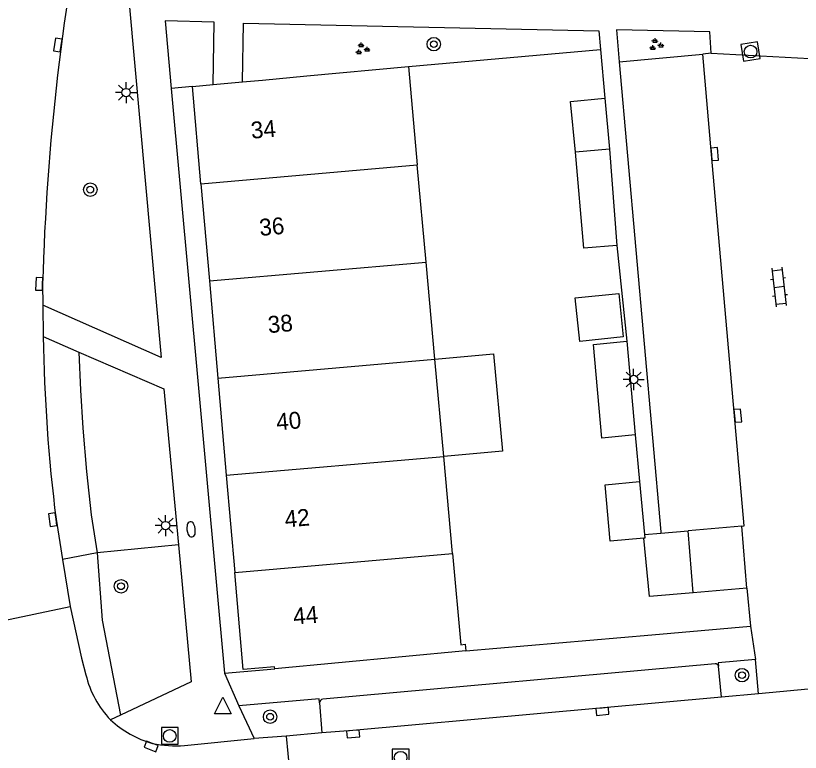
# Model space of a CAD drawing. Extents: x 125000 to 129004, y 397500 to 399008.
# Drawn here: x 126986.74 to 127033.3, y 398354.09 to 398397.79 of the extents above; entities that cross this region are included whole.
import ezdxf

# ---------------------------------------------------------------- set-up
doc = ezdxf.new("R2010")
doc.units = 0
for name, color, linetype in [('gg-afsc-erfafscheiding', 7, 'Continuous'), ('gg-afsc-hekwerk', 7, 'Continuous'), ('gg-afsc-muur', 7, 'Continuous'), ('gg-anno-huisnummerreeks BGT', 7, 'Continuous'), ('gg-bbg-bijgebouw', 7, 'Continuous'), ('gg-bbg-gedigitaliseerde bijgebouw', 7, 'Continuous'), ('gg-bbg-hoofdgebouw', 7, 'Continuous'), ('gg-bbg-luifel en loopbrug', 7, 'Continuous'), ('gg-bbg-tussenscheiding', 7, 'Continuous'), ('gg-knt-verharding', 7, 'Continuous'), ('gg-knt-verharding nz', 7, 'Continuous'), ('gt-grn-groengrens', 7, 'Continuous'), ('gt-grn-vlakafsluiter', 7, 'Continuous'), ('gt-grn-weggrens', 7, 'Continuous'), ('gt-symb-boom', 7, 'Continuous'), ('gt-symb-brandkraan', 7, 'Continuous'), ('gt-symb-groenvak', 7, 'Continuous'), ('gt-symb-klinker verharding', 7, 'Continuous'), ('gt-symb-kolk', 7, 'Continuous'), ('gt-symb-lichtmast', 7, 'Continuous'), ('gt-symb-rioolschacht', 7, 'Continuous'), ('gt-symb-waterafsluiter', 7, 'Continuous')]:
    doc.layers.add(name, color=color, linetype=linetype)

# ---------------------------------------------------------------- blocks, each defined once
blk = doc.blocks.new('gt0-KOLK')
at = {"layer": 'gt-symb-kolk'}
blk.add_lwpolyline([(0, 0), (0.375, 0), (0.375, 0.4), (-0.375, 0.4), (-0.375, 0), (0, 0)], dxfattribs=at)
blk = doc.blocks.new('gt0-RS')
at = {"layer": 'gt-symb-rioolschacht'}
blk.add_lwpolyline([(-0.5, -0.5), (0.5, -0.5), (0.5, 0.5), (-0.5, 0.5)], close=True, dxfattribs=at)
blk.add_circle((0, 0), 0.375, dxfattribs=at)
blk = doc.blocks.new('gt0-KL1')
at = {"layer": 'gt-symb-klinker verharding'}
for p, q in [((-1.15, 0.3), (1.15, 0.3)), ((-1, -0.3), (-1, 0.3)), ((-0.5, 0.3), (-0.5, 0.45)), ((0, -0.3), (0, 0.3)), ((0.5, 0.3), (0.5, 0.45)), ((1, -0.3), (1, 0.3)), ((-1.15, -0.3), (1.15, -0.3)), ((-0.5, -0.45), (-0.5, -0.3)), ((0.5, -0.45), (0.5, -0.3))]:
    blk.add_line(p, q, dxfattribs=at)
blk = doc.blocks.new('gt0-BOOM')
at = {"layer": 'gt-symb-boom'}
for radius in [0.4, 0.2]:
    blk.add_circle((0, 0), radius, dxfattribs=at)
blk = doc.blocks.new('gt0-LMAST')
at = {"layer": 'gt-symb-lichtmast'}
for p, q in [((-0.005, 0.246), (-0.005, 0.621)), ((-0.182, 0.173), (-0.447, 0.438)), ((0.172, 0.173), (0.437, 0.438)), ((-0.255, -0.004), (-0.63, -0.004)), ((-0.182, -0.181), (-0.447, -0.446)), ((-0.005, -0.254), (-0.005, -0.629)), ((0.437, -0.446), (0.172, -0.181)), ((0.245, -0.004), (0.62, -0.004))]:
    blk.add_line(p, q, dxfattribs=at)
blk.add_circle((-0.005, -0.004), 0.25, dxfattribs=at)
blk = doc.blocks.new('gt0-GRVAK')
at = {"layer": 'gt-symb-groenvak'}
for p, q in [((-0.11, 0.189), (-0.228, 0.24)), ((-0.182, 0.153), (0.088, 0.153)), ((-0.091, 0.211), (-0.156, 0.322)), ((-0.047, 0.214), (-0.047, 0.393)), ((-0.004, 0.211), (0.061, 0.322)), ((0.015, 0.189), (0.133, 0.24)), ((0.262, -0.052), (0.197, 0.059)), ((0.305, -0.049), (0.305, 0.13)), ((0.349, -0.052), (0.414, 0.059)), ((-0.245, -0.228), (-0.363, -0.177)), ((-0.318, -0.264), (-0.047, -0.264)), ((-0.226, -0.206), (-0.291, -0.095)), ((-0.183, -0.203), (-0.183, -0.024)), ((-0.139, -0.206), (-0.074, -0.095)), ((-0.12, -0.228), (-0.002, -0.177)), ((0.243, -0.074), (0.125, -0.023)), ((0.17, -0.11), (0.441, -0.11)), ((0.368, -0.074), (0.486, -0.023))]:
    blk.add_line(p, q, dxfattribs=at)
blk = doc.blocks.new('gt0-BR')
at = {"layer": 'gt-symb-brandkraan'}
for centre, radius, start, end in [((-0.244, 0), 0.206, 107.5669, 252.4331), ((0.599, -2.664), 3, 106.892, 107.5669), ((0, -0.691), 0.938, 73.108, 106.892), ((-0.599, -2.664), 3, 72.4331, 73.108), ((0.244, 0), 0.206, 287.567, 72.4331), ((0.599, 2.664), 3, 252.4331, 253.108), ((0, 0.691), 0.938, 253.108, 286.8921), ((-0.599, 2.664), 3, 286.8921, 287.567)]:
    blk.add_arc(centre, radius, start, end, dxfattribs=at)
blk = doc.blocks.new('gt0-WAFSL')
at = {"layer": 'gt-symb-waterafsluiter'}
for p, q in [((-0.5, -0.333), (0, 0.667)), ((0, 0.667), (0.5, -0.333)), ((0.5, -0.333), (-0.5, -0.333))]:
    blk.add_line(p, q, dxfattribs=at)

msp = doc.modelspace()

# ---------------------------------------------------------------- linework, layer by layer
at = {"layer": 'gg-afsc-erfafscheiding'}
for p, q in [((127021.443, 398395.79), (127021.693, 398392.891)), ((127022.41, 398384.152), (127022.993, 398378.47))]:
    msp.add_line(p, q, dxfattribs=at)
at = {"layer": 'gg-afsc-hekwerk'}
for p, q in [((127010.041, 398394.769), (127021.443, 398395.79)), ((127024.489, 398361.06), (127030.348, 398361.57)), ((127013.452, 398360.099), (127024.489, 398361.06))]:
    msp.add_line(p, q, dxfattribs=at)
at = {"layer": 'gg-afsc-muur'}
msp.add_line((127030.128, 398363.831), (127030.348, 398361.57), dxfattribs=at)
at = {"layer": 'gg-bbg-bijgebouw'}
for p, q in [((127021.693, 398392.891), (127021.975, 398389.879)), ((127021.975, 398389.879), (127022.41, 398384.152)), ((127022.993, 398378.47), (127023.487, 398372.92)), ((127023.744, 398370.147), (127024.047, 398367.012)), ((127029.832, 398367.51), (127026.645, 398367.226)), ((127030.128, 398363.831), (127029.832, 398367.51)), ((127026.941, 398363.547), (127026.645, 398367.226)), ((127030.128, 398363.831), (127026.941, 398363.547))]:
    msp.add_line(p, q, dxfattribs=at)
for points in [[(127019.948, 398389.687), (127019.666, 398392.699), (127021.693, 398392.891)], [(127022.41, 398384.152), (127020.444, 398383.991), (127019.948, 398389.687)], [(127023.487, 398372.92), (127021.519, 398372.725), (127021.025, 398378.275), (127022.993, 398378.47)], [(127024.016, 398366.795), (127022.017, 398366.606), (127021.714, 398369.963), (127023.744, 398370.147)], [(127024.047, 398367.012), (127024.067, 398366.8), (127024.016, 398366.795)]]:
    msp.add_lwpolyline(points, dxfattribs=at)
at = {"layer": 'gg-bbg-gedigitaliseerde bijgebouw'}
msp.add_lwpolyline([(127019.939, 398381.051), (127022.526, 398381.316), (127022.791, 398378.73), (127020.205, 398378.464), (127019.939, 398381.051)], dxfattribs=at)
at = {"layer": 'gg-bbg-hoofdgebouw'}
for p, q in [((127004.017, 398394.214), (127010.041, 398394.769)), ((127010.041, 398394.769), (127010.569, 398388.939)), ((127000.191, 398393.862), (127001.38, 398393.971)), ((127001.38, 398393.971), (127004.017, 398394.214)), ((126997.231, 398393.589), (126998.448, 398393.701)), ((126997.732, 398387.823), (126997.231, 398393.589)), ((126998.448, 398393.701), (127000.191, 398393.862)), ((127011.091, 398383.174), (127010.569, 398388.939)), ((126997.732, 398387.823), (126998.234, 398382.056)), ((127011.613, 398377.41), (127011.091, 398383.174)), ((126998.234, 398382.056), (126998.735, 398376.29)), ((127012.135, 398371.645), (127011.613, 398377.41)), ((126998.735, 398376.29), (126999.236, 398370.524)), ((127012.657, 398365.881), (127012.135, 398371.645)), ((126999.236, 398370.524), (126999.738, 398364.757)), ((127013.452, 398360.099), (127002.111, 398359.043))]:
    msp.add_line(p, q, dxfattribs=at)
for points in [[(127012.657, 398365.881), (127013.147, 398360.472), (127013.415, 398360.497), (127013.452, 398360.099)], [(127002.111, 398359.043), (127002.102, 398359.153), (127000.239, 398358.991), (126999.738, 398364.757)]]:
    msp.add_lwpolyline(points, dxfattribs=at)
at = {"layer": 'gg-bbg-luifel en loopbrug'}
for p, q in [((127024.047, 398367.012), (127025.025, 398367.093)), ((127025.025, 398367.093), (127026.645, 398367.226))]:
    msp.add_line(p, q, dxfattribs=at)
for points in [[(127011.613, 398377.41), (127015.099, 398377.726), (127015.621, 398371.961), (127012.135, 398371.645)], [(127026.941, 398363.547), (127024.344, 398363.331), (127024.016, 398366.795)]]:
    msp.add_lwpolyline(points, dxfattribs=at)
at = {"layer": 'gg-bbg-tussenscheiding'}
for p, q in [((127021.975, 398389.879), (127019.948, 398389.687)), ((126997.732, 398387.823), (127010.569, 398388.939)), ((126998.234, 398382.056), (127011.091, 398383.174)), ((126998.735, 398376.29), (127011.613, 398377.41)), ((126999.236, 398370.524), (127012.135, 398371.645)), ((126999.738, 398364.757), (127012.657, 398365.881))]:
    msp.add_line(p, q, dxfattribs=at)
at = {"layer": 'gg-knt-verharding'}
for p, q in [((127022.549, 398395.06), (127027.509, 398395.497)), ((127028.007, 398395.561), (127027.509, 398395.497)), ((126995.97, 398393.475), (126999.119, 398358.785)), ((126988.338, 398381.87), (126988.34, 398380.608)), ((126988.34, 398380.608), (126988.378, 398378.751)), ((126988.378, 398378.751), (126990.494, 398377.833)), ((126989.132, 398367.917), (126989.508, 398365.532)), ((126991.58, 398365.915), (126989.508, 398365.532)), ((126989.508, 398365.532), (126989.962, 398362.747)), ((126984.344, 398361.537), (126989.962, 398362.747)), ((127030.815, 398357.564), (127030.63, 398359.592)), ((126999.119, 398358.785), (127002.111, 398359.043)), ((127028.236, 398359.332), (127004.962, 398357.233)), ((127028.616, 398357.363), (127028.444, 398359.191)), ((127037.077, 398358.137), (127030.815, 398357.564)), ((127030.815, 398357.564), (127028.616, 398357.363)), ((126999.983, 398356.844), (127000.893, 398354.914)), ((127004.76, 398357.02), (127004.907, 398355.239)), ((126992.956, 398356.295), (126992.359, 398356.016)), ((126996.753, 398354.494), (127000.893, 398354.914)), ((127002.79, 398355.039), (127000.893, 398354.914)), ((127004.907, 398355.239), (127002.79, 398355.039)), ((127002.79, 398355.039), (127003.338, 398349.577))]:
    msp.add_line(p, q, dxfattribs=at)
for points in [[(126991.2, 398406.524), (126994.552, 398403.742), (126993.157, 398402.023), (126995.38, 398377.501), (126988.34, 398380.608)], [(126998.448, 398393.701), (126998.508, 398397.399), (126995.606, 398397.482), (126995.97, 398393.475)], [(127000.191, 398393.862), (127000.247, 398397.339), (127021.348, 398396.889), (127021.443, 398395.79)], [(127028.007, 398395.561), (127027.928, 398396.828), (127022.383, 398396.954), (127022.549, 398395.06)], [(126990.494, 398377.833), (126995.537, 398375.656), (126996.4, 398366.398)], [(126990.494, 398377.833), (126990.593, 398375.577), (126990.732, 398373.323)], [(126990.732, 398373.323), (126990.943, 398370.749), (126991.208, 398368.178), (126991.58, 398365.915)], [(126996.4, 398366.398), (126997.159, 398358.26), (126992.956, 398356.295)], [(126989.962, 398362.747), (126990.645, 398359.665), (126990.905, 398358.691)], [(127030.63, 398359.592), (127028.425, 398359.397), (127028.444, 398359.191)], [(127004.76, 398357.02), (127004.739, 398357.264), (126999.983, 398356.844)]]:
    msp.add_lwpolyline(points, dxfattribs=at)
for centre, radius, start, end in [((127128.971, 398378.037), 140.685, 168.31776, 178.43897), ((127086.513, 398380.138), 98.145, 180.80947, 187.15278), ((127028.268, 398359.156), 0.179, 11.3288, 100.4057), ((126996.616, 398360.062), 5.873, 193.504, 223.5487), ((127004.973, 398357.02), 0.213, 93.0644, 179.9723), ((126996.521, 398360.515), 6.129, 227.233, 254.2022), ((126996.203, 398360.698), 6.228, 257.4708, 275.0651)]:
    msp.add_arc(centre, radius, start, end, dxfattribs=at)
at = {"layer": 'gg-knt-verharding nz'}
for p, q in [((127022.549, 398395.06), (127025.018, 398367.177)), ((127025.018, 398367.177), (127025.025, 398367.093))]:
    msp.add_line(p, q, dxfattribs=at)
for points in [[(127029.832, 398367.51), (127029.957, 398367.521), (127028.016, 398389.562), (127027.509, 398395.497)], [(127028.616, 398357.363), (127006.748, 398355.371), (127004.907, 398355.239)]]:
    msp.add_lwpolyline(points, dxfattribs=at)
at = {"layer": 'gt-grn-groengrens'}
for p, q in [((126997.231, 398393.589), (126995.97, 398393.475)), ((126996.4, 398366.398), (126991.58, 398365.915))]:
    msp.add_line(p, q, dxfattribs=at)
msp.add_lwpolyline([(126991.58, 398365.915), (126991.878, 398361.92), (126992.956, 398356.295)], dxfattribs=at)
at = {"layer": 'gt-grn-vlakafsluiter'}
for p, q in [((127028.007, 398395.561), (127033.854, 398395.258)), ((127023.487, 398372.92), (127023.744, 398370.147)), ((127030.348, 398361.57), (127030.63, 398359.592))]:
    msp.add_line(p, q, dxfattribs=at)
at = {"layer": 'gt-grn-weggrens'}
msp.add_line((126999.119, 398358.785), (126999.983, 398356.844), dxfattribs=at)

# ---------------------------------------------------------------- block references
at = {"layer": 'gt-symb-boom'}
for p in [(127011.547, 398396.098), (126991.163, 398387.469), (126992.988, 398363.937), (127029.838, 398358.664), (127001.834, 398356.197)]:
    msp.add_blockref('gt0-BOOM', p, dxfattribs=at)
at = {"layer": 'gt-symb-brandkraan', "rotation": 97.48638228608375}
msp.add_blockref('gt0-BR', (126997.144, 398367.309), dxfattribs=at)
at = {"layer": 'gt-symb-groenvak'}
for p in [(127024.721, 398396.06), (127007.289, 398395.806)]:
    msp.add_blockref('gt0-GRVAK', p, dxfattribs=at)
at = {"layer": 'gt-symb-klinker verharding', "rotation": -83.33703637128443}
msp.add_blockref('gt0-KL1', (127032.034, 398381.702), dxfattribs=at)
at = {"layer": 'gt-symb-kolk'}
for p, rotation in [((126989.44, 398396.02), 81.63364420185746), ((127028.016, 398389.562), -84.94147094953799), ((126988.338, 398381.87), 87.71551843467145), ((127029.389, 398374.042), -85.03060883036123), ((126989.132, 398367.917), 97.68156982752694), ((127021.532, 398356.711), -174.82018326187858), ((127006.748, 398355.371), -175.88103763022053), ((126994.852, 398354.618), 158.64963467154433)]:
    msp.add_blockref('gt0-KOLK', p, dxfattribs=dict(at, rotation=rotation))
at = {"layer": 'gt-symb-lichtmast'}
for p in [(126993.291, 398393.228), (127023.412, 398376.21), (126995.636, 398367.543)]:
    msp.add_blockref('gt0-LMAST', p, dxfattribs=at)
at = {"layer": 'gt-symb-rioolschacht', "rotation": 98.91305104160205}
msp.add_blockref('gt0-RS', (127030.343, 398395.659), dxfattribs=at)
at = {"layer": 'gt-symb-rioolschacht'}
for p in [(126995.882, 398355.06), (127009.577, 398353.767)]:
    msp.add_blockref('gt0-RS', p, dxfattribs=at)
at = {"layer": 'gt-symb-waterafsluiter'}
msp.add_blockref('gt0-WAFSL', (126999.031, 398356.699), dxfattribs=at)

# ---------------------------------------------------------------- texts
at = {"layer": 'gg-anno-huisnummerreeks BGT'}
for s, p in [('34', (127000.735, 398390.486)), ('36', (127001.237, 398384.72)), ('38', (127001.738, 398378.953)), ('40', (127002.239, 398373.187)), ('42', (127002.741, 398367.421)), ('44', (127003.242, 398361.654))]:
    msp.add_text(s, height=1, rotation=5, dxfattribs=at).set_placement(p)

doc.saveas('drawing.dxf')
